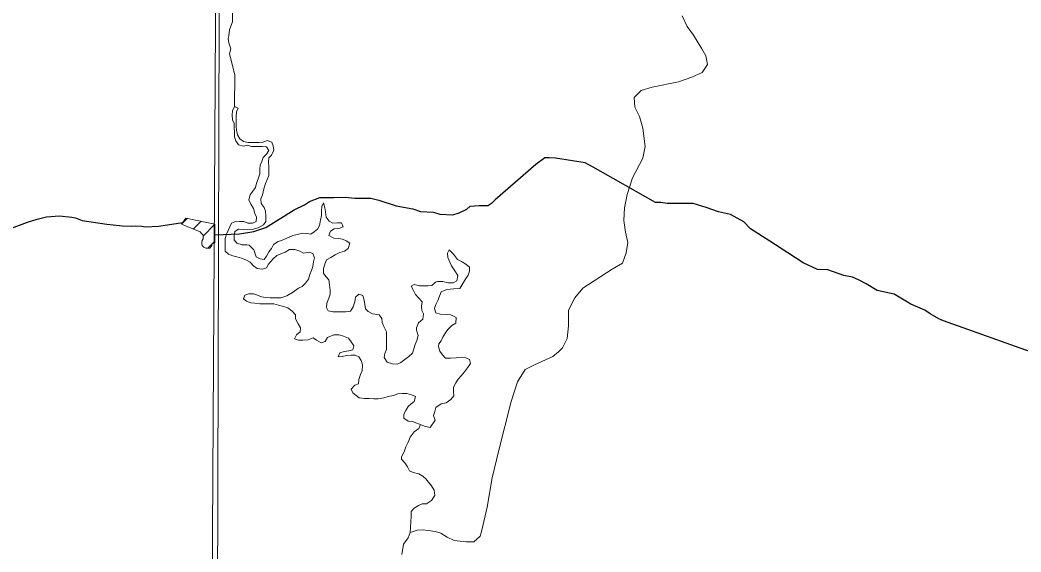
# Model space of a CAD drawing. Extents: x 553962 to 842807, y 8883888 to 9032388.
# Drawn here: x 607062 to 609594, y 8905543 to 8906888 of the extents above; entities that cross this region are included whole.
import ezdxf

# ---------------------------------------------------------------- set-up
doc = ezdxf.new("R2010")
doc.units = 0
doc.header["$LTSCALE"] = 200
doc.layers.add('6', color=7, linetype='Continuous', lineweight=13)

msp = doc.modelspace()

# ---------------------------------------------------------------- linework, layer by layer
at = {"layer": '6'}
for p, q in [((607470.5, 8906371.9), (607484.8, 8906386.1)), ((607500.6, 8906359.5), (607520.1, 8906379.1)), ((607525.2, 8906341.7), (607555.3, 8906371.8)), ((607537.1, 8906311.2), (607554.8, 8906328.9))]:
    msp.add_line(p, q, dxfattribs=at)
for points in [[(607657.7, 8924743.3), (607574.2, 8909874.9), (607492.3, 8896026.7)], [(607558.5, 8906964.3), (607581, 8906941.1), (607589, 8906933.9), (607597.1, 8906927.8), (607600.1, 8906915.5), (607600, 8906905.3), (607600, 8906893.1), (607599.9, 8906882.9), (607595.7, 8906872), (607592.1, 8906863.3), (607590.5, 8906848.3), (607588.9, 8906841.3), (607590.3, 8906830.4), (607595, 8906814.9), (607592.1, 8906802.2), (607605.5, 8906749.4), (607604.9, 8906669.2)], [(608737.1, 8906898.2), (608750.2, 8906871.9), (608766.2, 8906850), (608786.7, 8906814.9), (608796.9, 8906797.4), (608801.3, 8906775.4), (608788.1, 8906755), (608761.9, 8906743.3), (608728.3, 8906731.6), (608661.2, 8906718.5), (608633.4, 8906709.7), (608615.9, 8906692.2), (608617.3, 8906667.3), (608629, 8906643.9), (608637.8, 8906614.7), (608643.6, 8906567.9), (608637.8, 8906538.7), (608611.5, 8906489), (608598.4, 8906446.7), (608591.1, 8906413.1), (608589.6, 8906380.9), (608594, 8906351.7), (608599.8, 8906325.4), (608595.5, 8906299.1), (608586.7, 8906272.8), (608560.4, 8906258.2), (608486, 8906209.9), (608465.5, 8906185.1)], [(607770.2, 8906303.4), (607757, 8906307.6), (607743.8, 8906307.6), (607732.6, 8906300.6), (607721.6, 8906296.6), (607711.8, 8906292.6), (607702.5, 8906283.9), (607691, 8906270.6), (607685.2, 8906261.3), (607675.3, 8906258.2), (607662.1, 8906259.3), (607653, 8906266.4), (607643.9, 8906275.7), (607633.7, 8906281.8), (607622.6, 8906286), (607610.4, 8906289.1), (607600.2, 8906291.2), (607589.1, 8906295.4), (607581, 8906303.6), (607581.1, 8906313.8), (607581.1, 8906325), (607581.2, 8906335.2), (607584.3, 8906346.3), (607588.5, 8906355.5), (607592.6, 8906364.6), (607596.7, 8906373.8), (607605.9, 8906377.8), (607617.1, 8906378.7), (607628.3, 8906378.7), (607638.4, 8906374.5), (607650.6, 8906374.4), (607659.8, 8906378.5), (607659.9, 8906389.7), (607655.9, 8906398.9), (607652.9, 8906411.1), (607645.9, 8906422.4), (607640.9, 8906433.6), (607644, 8906445.8), (607650.2, 8906453.9), (607657.4, 8906464.1), (607660.5, 8906475.2), (607664.6, 8906486.4), (607668.8, 8906498.6), (607668.9, 8906510.8), (607670, 8906521), (607674.1, 8906530.2), (607677.2, 8906540.3), (607685.4, 8906548.4), (607691.6, 8906557.6), (607685.5, 8906566.8), (607674.3, 8906567.9), (607660.1, 8906568), (607647.9, 8906568), (607637.8, 8906571.2), (607627.6, 8906569.2), (607614.4, 8906572.3), (607608.3, 8906582.6), (607604.3, 8906592.8), (607604.4, 8906605), (607603.5, 8906616.2), (607603.6, 8906626.4), (607599.5, 8906635.6), (607598.6, 8906647.8), (607599.7, 8906658), (607604.9, 8906669.2), (607614, 8906665), (607609.8, 8906655.9), (607608.7, 8906642.7), (607608.7, 8906630.4), (607608.6, 8906619.2), (607609.5, 8906609), (607612.5, 8906597.8), (607618.5, 8906587.6), (607627.6, 8906580.4), (607638.8, 8906578.3), (607654.1, 8906578.2), (607667.3, 8906578.1), (607677.5, 8906579.1), (607687.7, 8906583.1), (607698.8, 8906578.9), (607702.8, 8906569.7), (607703.8, 8906558.5), (607698.6, 8906546.3), (607691.5, 8906539.2), (607690.4, 8906529.1), (607691.3, 8906515.8), (607691.2, 8906505.6), (607691.1, 8906494.4), (607687, 8906484.2), (607682.9, 8906474.1), (607678.7, 8906460.9), (607675.5, 8906445.6), (607671.4, 8906435.4), (607672.3, 8906424.2), (607679.4, 8906414), (607683.4, 8906404.8), (607684.3, 8906392.6), (607684.2, 8906378.3), (607678.1, 8906370.2), (607664.8, 8906362.1), (607649.5, 8906358.2)], [(607770.2, 8906303.4), (607757, 8906307.6), (607743.8, 8906307.6), (607732.6, 8906300.6), (607721.6, 8906296.6), (607711.8, 8906292.6), (607702.5, 8906283.9), (607691, 8906270.6), (607685.2, 8906261.3), (607675.3, 8906258.2), (607662.1, 8906259.3), (607653, 8906266.4), (607643.9, 8906275.7), (607633.7, 8906281.8), (607622.6, 8906286), (607610.4, 8906289.1), (607600.2, 8906291.2), (607589.1, 8906295.4), (607581, 8906303.6), (607581.1, 8906313.8), (607581.1, 8906325), (607581.2, 8906335.2), (607584.3, 8906346.3), (607588.5, 8906355.5), (607592.6, 8906364.6), (607596.7, 8906373.8), (607605.9, 8906377.8), (607617.1, 8906378.7), (607628.3, 8906378.7), (607638.4, 8906374.5), (607650.6, 8906374.4), (607659.8, 8906378.5), (607659.9, 8906389.7), (607655.9, 8906398.9), (607652.9, 8906411.1), (607645.9, 8906422.4), (607640.9, 8906433.6), (607644, 8906445.8), (607650.2, 8906453.9), (607657.4, 8906464.1), (607660.5, 8906475.2), (607664.6, 8906486.4), (607668.8, 8906498.6), (607668.9, 8906510.8), (607670, 8906521), (607674.1, 8906530.2), (607677.2, 8906540.3), (607685.4, 8906548.4), (607691.6, 8906557.6), (607685.5, 8906566.8), (607674.3, 8906567.9), (607660.1, 8906568), (607647.9, 8906568), (607637.8, 8906571.2), (607627.6, 8906569.2), (607614.4, 8906572.3), (607608.3, 8906582.6), (607604.3, 8906592.8), (607604.4, 8906605), (607603.5, 8906616.2), (607603.6, 8906626.4), (607599.5, 8906635.6), (607598.6, 8906647.8), (607599.7, 8906658), (607604.9, 8906669.2), (607614, 8906665), (607609.8, 8906655.9), (607608.7, 8906642.7), (607608.7, 8906630.4), (607608.6, 8906619.2), (607609.5, 8906609), (607612.5, 8906597.8), (607618.5, 8906587.6), (607627.6, 8906580.4), (607638.8, 8906578.3), (607654.1, 8906578.2), (607667.3, 8906578.1), (607677.5, 8906579.1), (607687.7, 8906583.1), (607698.8, 8906578.9), (607702.8, 8906569.7), (607703.8, 8906558.5), (607698.6, 8906546.3), (607691.5, 8906539.2), (607690.4, 8906529.1), (607691.3, 8906515.8), (607691.2, 8906505.6), (607691.1, 8906494.4), (607687, 8906484.2), (607682.9, 8906474.1), (607678.7, 8906460.9), (607675.5, 8906445.6), (607671.4, 8906435.4), (607672.3, 8906424.2), (607679.4, 8906414), (607683.4, 8906404.8), (607684.3, 8906392.6), (607684.2, 8906378.3), (607678.1, 8906370.2), (607664.8, 8906362.1), (607649.5, 8906358.2)], [(607649.5, 8906358.2), (607638.3, 8906357.2), (607628.2, 8906358.3), (607614.9, 8906359.4), (607605.7, 8906353.3), (607603.6, 8906342.2), (607603.6, 8906332), (607610.6, 8906323.8), (607623.8, 8906319.6), (607636, 8906319.5), (607641.8, 8906318.7), (607653.8, 8906306.8), (607656.7, 8906296.3), (607659.7, 8906288.9), (607669.3, 8906283.7), (607679.5, 8906282.6), (607685.7, 8906290.7), (607691.8, 8906301.8), (607698, 8906310), (607703.2, 8906320.1), (607715.4, 8906328.2), (607723.7, 8906330.6), (607735.6, 8906335.1), (607752, 8906342.6), (607777.6, 8906349.2), (607787.8, 8906348.1), (607798, 8906346), (607806.1, 8906352.1), (607814.3, 8906359.1), (607819.5, 8906368.3), (607822.6, 8906381.5), (607824.7, 8906393.7), (607824.8, 8906404.9), (607825.9, 8906416.1), (607830, 8906425.3), (607833, 8906413), (607835, 8906402.8), (607836.9, 8906389.6), (607844, 8906379.3), (607853.1, 8906374.2), (607865.3, 8906375.1), (607875.5, 8906375.1), (607879.5, 8906364.8), (607868.2, 8906360.8), (607857, 8906359.9), (607847.8, 8906353.8), (607843.7, 8906342.7), (607855.9, 8906336.5), (607868.1, 8906335.4), (607878.2, 8906333.3), (607887.3, 8906329.1), (607896.5, 8906324), (607892.3, 8906309.7), (607883.1, 8906303.7), (607870.9, 8906299.7), (607859.6, 8906293.7), (607848.4, 8906287.6), (607837.2, 8906281.6), (607833, 8906270.4), (607829.9, 8906259.2), (607829.8, 8906247), (607836.9, 8906238.8), (607842.9, 8906230.6), (607844.9, 8906218.3), (607846.8, 8906205.1), (607846.8, 8906194.9), (607843.6, 8906184.7), (607838.5, 8906171.5), (607837.4, 8906161.3), (607841.4, 8906152.2), (607853.6, 8906150), (607865.8, 8906150), (607875.9, 8906149.9), (607886.1, 8906149.8), (607898.3, 8906151.8), (607904.5, 8906162.9), (607908.7, 8906175.2), (607910.8, 8906187.4), (607919, 8906194.4), (607929.1, 8906191.3), (607933.1, 8906179.1), (607934.1, 8906168.9), (607936, 8906157.7), (607943.1, 8906150.5), (607954.2, 8906145.3), (607970.5, 8906142.2), (607977.6, 8906132.9), (607978.5, 8906122.8), (607982.5, 8906112.5), (607989.5, 8906099.2), (607989.4, 8906087), (607989.4, 8906076.8), (607989.3, 8906066.7), (607989.2, 8906054.4), (607985.1, 8906044.3), (607983, 8906034.1), (607991, 8906022.8), (608004.2, 8906018.7), (608016.4, 8906017.6), (608025.6, 8906021.6), (608035.8, 8906029.7)], [(607649.5, 8906358.2), (607638.3, 8906357.2), (607628.2, 8906358.3), (607614.9, 8906359.4), (607605.7, 8906353.3), (607603.6, 8906342.2), (607603.6, 8906332), (607610.6, 8906323.8), (607623.8, 8906319.6), (607636, 8906319.5), (607641.8, 8906318.7), (607653.8, 8906306.8), (607656.7, 8906296.3), (607659.7, 8906288.9), (607669.3, 8906283.7), (607679.5, 8906282.6), (607685.7, 8906290.7), (607691.8, 8906301.8), (607698, 8906310), (607703.2, 8906320.1), (607715.4, 8906328.2), (607723.7, 8906330.6), (607735.6, 8906335.1), (607752, 8906342.6), (607777.6, 8906349.2), (607787.8, 8906348.1), (607798, 8906346), (607806.1, 8906352.1), (607814.3, 8906359.1), (607819.5, 8906368.3), (607822.6, 8906381.5), (607824.7, 8906393.7), (607824.8, 8906404.9), (607825.9, 8906416.1), (607830, 8906425.3), (607833, 8906413), (607835, 8906402.8), (607836.9, 8906389.6), (607844, 8906379.3), (607853.1, 8906374.2), (607865.3, 8906375.1), (607875.5, 8906375.1), (607879.5, 8906364.8), (607868.2, 8906360.8), (607857, 8906359.9), (607847.8, 8906353.8), (607843.7, 8906342.7), (607855.9, 8906336.5), (607868.1, 8906335.4), (607878.2, 8906333.3), (607887.3, 8906329.1), (607896.5, 8906324), (607892.3, 8906309.7), (607883.1, 8906303.7), (607870.9, 8906299.7), (607859.6, 8906293.7), (607848.4, 8906287.6), (607837.2, 8906281.6), (607833, 8906270.4), (607829.9, 8906259.2), (607829.8, 8906247), (607836.9, 8906238.8), (607842.9, 8906230.6), (607844.9, 8906218.3), (607846.8, 8906205.1), (607846.8, 8906194.9), (607843.6, 8906184.7), (607838.5, 8906171.5), (607837.4, 8906161.3), (607841.4, 8906152.2), (607853.6, 8906150), (607865.8, 8906150), (607875.9, 8906149.9), (607886.1, 8906149.8), (607898.3, 8906151.8), (607904.5, 8906162.9), (607908.7, 8906175.2), (607910.8, 8906187.4), (607919, 8906194.4), (607929.1, 8906191.3), (607933.1, 8906179.1), (607934.1, 8906168.9), (607936, 8906157.7), (607943.1, 8906150.5), (607954.2, 8906145.3), (607970.5, 8906142.2), (607977.6, 8906132.9), (607978.5, 8906122.8), (607982.5, 8906112.5), (607989.5, 8906099.2), (607989.4, 8906087), (607989.4, 8906076.8), (607989.3, 8906066.7), (607989.2, 8906054.4), (607985.1, 8906044.3), (607983, 8906034.1), (607991, 8906022.8), (608004.2, 8906018.7), (608016.4, 8906017.6), (608025.6, 8906021.6), (608035.8, 8906029.7)], [(608099.8, 8905857.1), (608087.6, 8905860.2), (608070.3, 8905866.4), (608055.1, 8905872.7), (608043.9, 8905873.8), (608032.8, 8905880.9), (608032.8, 8905891.1), (608038, 8905900.3), (608044.2, 8905910.4), (608051.3, 8905917.5), (608059.5, 8905923.6), (608062.7, 8905935.8), (608052.5, 8905939.9), (608040.3, 8905943.1), (608029.1, 8905943.1), (608017.9, 8905942.2), (608006.7, 8905938.2), (607993.5, 8905936.2), (607982.3, 8905932.2), (607968, 8905930.3), (607956.8, 8905930.3), (607945.6, 8905930.4), (607933.4, 8905930.5), (607920.2, 8905932.6), (607912.1, 8905938.8), (607904, 8905944.9), (607900, 8905954.1), (607909.2, 8905964.3), (607918.4, 8905968.3), (607919.5, 8905978.5), (607923.7, 8905991.7), (607927.8, 8906000.8), (607928.9, 8906016.1), (607924.9, 8906027.3), (607918.9, 8906036.5), (607909.8, 8906040.7), (607899.6, 8906040.7), (607888.4, 8906039.8), (607877.2, 8906036.8), (607867, 8906035.8), (607871.2, 8906046), (607882.4, 8906050), (607893.6, 8906051), (607903.8, 8906053.9), (607906.9, 8906064.1), (607899.8, 8906074.3), (607892.8, 8906083.6), (607880.6, 8906088.7), (607869.4, 8906091.9), (607856.2, 8906091.9), (607839.9, 8906084.9), (607833.7, 8906074.8), (607823.5, 8906071.8), (607812.4, 8906078), (607803.3, 8906084.1), (607791, 8906079.1), (607777.8, 8906078.2), (607766.6, 8906078.3), (607756.5, 8906081.4), (607761.6, 8906091.5), (607770.8, 8906099.6), (607771.9, 8906109.8), (607765.9, 8906120), (607758.8, 8906132.3), (607758.9, 8906142.5), (607750.8, 8906151.7), (607739.7, 8906159.9), (607728.5, 8906163.1), (607716.3, 8906167.2), (607704.2, 8906170.3), (607694, 8906170.4), (607680.8, 8906170.5), (607668.6, 8906170.6), (607656.4, 8906171.7), (607646.2, 8906172.8), (607635, 8906176.9), (607627, 8906183.1), (607631.1, 8906192.2), (607641.3, 8906195.2), (607652.5, 8906195.1), (607662.6, 8906192), (607672.8, 8906187.9), (607682.9, 8906185.8), (607695.1, 8906185.7), (607708.3, 8906185.6), (607721.6, 8906185.5), (607736.9, 8906190.5), (607751.2, 8906198.6), (607766.5, 8906209.7), (607775.7, 8906213.7), (607783.9, 8906222.8), (607792.1, 8906232.9), (607795.2, 8906244.1), (607799.3, 8906254.3), (607802.5, 8906264.5), (607804.6, 8906276.7), (607806.7, 8906286.8), (607802.7, 8906297.1), (607793.6, 8906301.2), (607779.3, 8906298.2), (607770.2, 8906303.4)], [(608099.8, 8905857.1), (608087.6, 8905860.2), (608070.3, 8905866.4), (608055.1, 8905872.7), (608043.9, 8905873.8), (608032.8, 8905880.9), (608032.8, 8905891.1), (608038, 8905900.3), (608044.2, 8905910.4), (608051.3, 8905917.5), (608059.5, 8905923.6), (608062.7, 8905935.8), (608052.5, 8905939.9), (608040.3, 8905943.1), (608029.1, 8905943.1), (608017.9, 8905942.2), (608006.7, 8905938.2), (607993.5, 8905936.2), (607982.3, 8905932.2), (607968, 8905930.3), (607956.8, 8905930.3), (607945.6, 8905930.4), (607933.4, 8905930.5), (607920.2, 8905932.6), (607912.1, 8905938.8), (607904, 8905944.9), (607900, 8905954.1), (607909.2, 8905964.3), (607918.4, 8905968.3), (607919.5, 8905978.5), (607923.7, 8905991.7), (607927.8, 8906000.8), (607928.9, 8906016.1), (607924.9, 8906027.3), (607918.9, 8906036.5), (607909.8, 8906040.7), (607899.6, 8906040.7), (607888.4, 8906039.8), (607877.2, 8906036.8), (607867, 8906035.8), (607871.2, 8906046), (607882.4, 8906050), (607893.6, 8906051), (607903.8, 8906053.9), (607906.9, 8906064.1), (607899.8, 8906074.3), (607892.8, 8906083.6), (607880.6, 8906088.7), (607869.4, 8906091.9), (607856.2, 8906091.9), (607839.9, 8906084.9), (607833.7, 8906074.8), (607823.5, 8906071.8), (607812.4, 8906078), (607803.3, 8906084.1), (607791, 8906079.1), (607777.8, 8906078.2), (607766.6, 8906078.3), (607756.5, 8906081.4), (607761.6, 8906091.5), (607770.8, 8906099.6), (607771.9, 8906109.8), (607765.9, 8906120), (607758.8, 8906132.3), (607758.9, 8906142.5), (607750.8, 8906151.7), (607739.7, 8906159.9), (607728.5, 8906163.1), (607716.3, 8906167.2), (607704.2, 8906170.3), (607694, 8906170.4), (607680.8, 8906170.5), (607668.6, 8906170.6), (607656.4, 8906171.7), (607646.2, 8906172.8), (607635, 8906176.9), (607627, 8906183.1), (607631.1, 8906192.2), (607641.3, 8906195.2), (607652.5, 8906195.1), (607662.6, 8906192), (607672.8, 8906187.9), (607682.9, 8906185.8), (607695.1, 8906185.7), (607708.3, 8906185.6), (607721.6, 8906185.5), (607736.9, 8906190.5), (607751.2, 8906198.6), (607766.5, 8906209.7), (607775.7, 8906213.7), (607783.9, 8906222.8), (607792.1, 8906232.9), (607795.2, 8906244.1), (607799.3, 8906254.3), (607802.5, 8906264.5), (607804.6, 8906276.7), (607806.7, 8906286.8), (607802.7, 8906297.1), (607793.6, 8906301.2), (607779.3, 8906298.2), (607770.2, 8906303.4)], [(608035.8, 8906029.7), (608046.1, 8906036.7), (608055.3, 8906045.8), (608058.4, 8906056), (608061.5, 8906067.2), (608065.7, 8906077.4), (608069, 8906089.8), (608064.8, 8906103.9), (608065, 8906109.8), (608070, 8906122.2), (608080.9, 8906131.7), (608082.4, 8906144.5), (608078.4, 8906153.7), (608077.5, 8906163.9), (608079.6, 8906175.1), (608070.5, 8906185.3), (608062.4, 8906193.5), (608057.4, 8906203.7), (608051.3, 8906215), (608059, 8906219.4), (608072.7, 8906215.9), (608082.9, 8906215.8), (608094.1, 8906215.7), (608104.3, 8906216.7), (608112.8, 8906225.4), (608118.6, 8906226.8), (608131.8, 8906226.7), (608144, 8906223.6), (608158.2, 8906223.5), (608167.4, 8906228.5), (608169.5, 8906241.7), (608162.5, 8906254), (608153.4, 8906266.3), (608149.4, 8906275.5), (608144.4, 8906287.7), (608143.5, 8906297.9), (608147.6, 8906307.1), (608158.7, 8906295.8), (608168.8, 8906282.5), (608178.9, 8906277.3), (608190.1, 8906270.1), (608199.2, 8906262.9), (608199.1, 8906252.8), (608196, 8906242.6), (608189.8, 8906234.5), (608182.6, 8906221.3), (608174.4, 8906209.1), (608158.6, 8906207.8), (608141.9, 8906206.6), (608127.6, 8906200.6), (608122.9, 8906189.9), (608119.3, 8906178.9), (608114.1, 8906168.7), (608111, 8906158.6), (608114, 8906147.3), (608125.1, 8906144.2), (608141.4, 8906143.1), (608151.6, 8906142), (608165.8, 8906135.8), (608164.6, 8906121.6), (608154.4, 8906115.5), (608145.2, 8906106.4), (608139.1, 8906098.3), (608131.8, 8906086.1), (608127.7, 8906077), (608121.6, 8906068.8), (608120.7, 8906061.9), (608124.5, 8906050.5), (608130.5, 8906041.3), (608138.6, 8906033.1), (608150.8, 8906033), (608165.1, 8906033.9), (608179.3, 8906034.9), (608189.5, 8906033.8), (608199.6, 8906029.6), (608201.6, 8906019.4), (608194.4, 8906008.3), (608186.2, 8905998.1), (608178, 8905988), (608170.8, 8905979.9), (608164.6, 8905970.8), (608158.4, 8905959.6), (608158.4, 8905947.4), (608159.3, 8905937.2), (608152.1, 8905928.1), (608139.9, 8905920), (608127.6, 8905917), (608114.3, 8905907.9), (608111.2, 8905897.8), (608108.1, 8905887.6), (608112.1, 8905876.4), (608099.8, 8905857.1)], [(608035.8, 8906029.7), (608046.1, 8906036.7), (608055.3, 8906045.8), (608058.4, 8906056), (608061.5, 8906067.2), (608065.7, 8906077.4), (608069, 8906089.8), (608064.8, 8906103.9), (608065, 8906109.8), (608070, 8906122.2), (608080.9, 8906131.7), (608082.4, 8906144.5), (608078.4, 8906153.7), (608077.5, 8906163.9), (608079.6, 8906175.1), (608070.5, 8906185.3), (608062.4, 8906193.5), (608057.4, 8906203.7), (608051.3, 8906215), (608059, 8906219.4), (608072.7, 8906215.9), (608082.9, 8906215.8), (608094.1, 8906215.7), (608104.3, 8906216.7), (608112.8, 8906225.4), (608118.6, 8906226.8), (608131.8, 8906226.7), (608144, 8906223.6), (608158.2, 8906223.5), (608167.4, 8906228.5), (608169.5, 8906241.7), (608162.5, 8906254), (608153.4, 8906266.3), (608149.4, 8906275.5), (608144.4, 8906287.7), (608143.5, 8906297.9), (608147.6, 8906307.1), (608158.7, 8906295.8), (608168.8, 8906282.5), (608178.9, 8906277.3), (608190.1, 8906270.1), (608199.2, 8906262.9), (608199.1, 8906252.8), (608196, 8906242.6), (608189.8, 8906234.5), (608182.6, 8906221.3), (608174.4, 8906209.1), (608158.6, 8906207.8), (608141.9, 8906206.6), (608127.6, 8906200.6), (608122.9, 8906189.9), (608119.3, 8906178.9), (608114.1, 8906168.7), (608111, 8906158.6), (608114, 8906147.3), (608125.1, 8906144.2), (608141.4, 8906143.1), (608151.6, 8906142), (608165.8, 8906135.8), (608164.6, 8906121.6), (608154.4, 8906115.5), (608145.2, 8906106.4), (608139.1, 8906098.3), (608131.8, 8906086.1), (608127.7, 8906077), (608121.6, 8906068.8), (608120.7, 8906061.9), (608124.5, 8906050.5), (608130.5, 8906041.3), (608138.6, 8906033.1), (608150.8, 8906033), (608165.1, 8906033.9), (608179.3, 8906034.9), (608189.5, 8906033.8), (608199.6, 8906029.6), (608201.6, 8906019.4), (608194.4, 8906008.3), (608186.2, 8905998.1), (608178, 8905988), (608170.8, 8905979.9), (608164.6, 8905970.8), (608158.4, 8905959.6), (608158.4, 8905947.4), (608159.3, 8905937.2), (608152.1, 8905928.1), (608139.9, 8905920), (608127.6, 8905917), (608114.3, 8905907.9), (608111.2, 8905897.8), (608108.1, 8905887.6), (608112.1, 8905876.4), (608099.8, 8905857.1)], [(608465.5, 8906185.1), (608449.5, 8906154.4), (608449.5, 8906114.9), (608446.7, 8906082.7), (608434.1, 8906058.8), (608424.7, 8906049.2), (608410.2, 8906037.3), (608363.4, 8906015.6), (608340, 8906003.9), (608321, 8905973.2), (608305, 8905923.5), (608273, 8905800.4), (608256.6, 8905729.8), (608243.7, 8905656.1), (608230.5, 8905597.6), (608226.1, 8905583), (608210.1, 8905568.4), (608191.1, 8905568.4), (608160.5, 8905571.3), (608142.9, 8905580.1), (608126.9, 8905590.3), (608112.3, 8905594.7), (608081.6, 8905599.1), (608067, 8905597.6), (608049.5, 8905591.8), (608043.7, 8905578.7), (608032, 8905562.6), (608027.6, 8905536.3)], [(608074.9, 8905864.8), (608071.3, 8905854.9), (608059.1, 8905846.8), (608048.8, 8905832.6), (608043.6, 8905820.4), (608038.4, 8905808.2), (608034.3, 8905796), (608029.1, 8905786.9), (608027.2, 8905782.8)], [(608027.2, 8905782.8), (608027.3, 8905777.6), (608035.4, 8905768.4), (608042.5, 8905758.1), (608047.5, 8905747.9), (608056.6, 8905743.8), (608070.8, 8905740.7), (608081, 8905734.5), (608089, 8905727.3), (608095.1, 8905719.1), (608103.2, 8905709.9), (608110.2, 8905698.7), (608111.1, 8905685.4), (608102.9, 8905673.2), (608090.6, 8905664.1), (608079.5, 8905664.2), (608070.3, 8905660.2), (608059, 8905653.1), (608051.8, 8905645), (608051.8, 8905632.8), (608049.5, 8905591.8)]]:
    msp.add_lwpolyline(points, dxfattribs=at)
for points in [[(618535.2, 8909853.3), (607574.3, 8909890.7), (607543.3, 8898835.3), (618504.2, 8898795.8)], [(607555.3, 8906372), (607554.8, 8906324.5), (607552.2, 8906323.9), (607548.1, 8906321.9), (607546.1, 8906315.8), (607542, 8906311.2), (607537.9, 8906311.2), (607532.3, 8906311.2), (607526.7, 8906313.2), (607523.2, 8906317.8), (607522.1, 8906321.9), (607522.1, 8906326), (607523.2, 8906330.1), (607525.2, 8906334.7), (607525.2, 8906339.3), (607525.2, 8906343.9), (607521.1, 8906348), (607517.6, 8906352.6), (607470.2, 8906372), (607481.4, 8906386.8)]]:
    msp.add_lwpolyline(points, close=True, dxfattribs=at)
at = {"layer": '6', "lineweight": 25}
for points in [[(608366.7, 8906522.6), (608264.5, 8906433.1), (608254.8, 8906423.5), (608247.6, 8906419.1)], [(609630.4, 8906044.4), (609398.4, 8906127.4), (609386.2, 8906132.5), (609364.8, 8906144.8), (609351.6, 8906154), (609316, 8906169.3), (609273.3, 8906194.9), (609230.6, 8906204.1), (609203.1, 8906220.5), (609184.8, 8906229.7), (609168.6, 8906237.9), (609146.2, 8906242), (609105.5, 8906256.3), (609080, 8906257.4), (609043.4, 8906273.8), (609004.7, 8906299.3), (608959, 8906328.9), (608910.2, 8906359.6), (608893, 8906377.9), (608859.4, 8906396.3), (608828.8, 8906402.5), (608798.3, 8906413.8), (608764.7, 8906424), (608740.3, 8906424.1), (608716.9, 8906424.1), (608699.5, 8906424.2), (608683.2, 8906426.2), (608670, 8906426.2), (608512.4, 8906516.2), (608492.1, 8906526.4), (608459.5, 8906531.6), (608416.7, 8906538.8), (608400.4, 8906539.8), (608390.2, 8906539.8), (608366.7, 8906522.6)], [(607555, 8906344.9), (607617.1, 8906347.4), (607653.9, 8906352.7), (607683.5, 8906362.8), (607756, 8906407.5), (607781.5, 8906420.7), (607794.8, 8906428.9), (607820.3, 8906439), (607856, 8906438.9), (607884.5, 8906439.9), (607908.9, 8906437.8), (607949.7, 8906437.8), (607970.1, 8906432.6), (608013.8, 8906418.3), (608055.6, 8906410.1), (608074.9, 8906403.9), (608108.5, 8906401.8), (608123.8, 8906396.7), (608157.4, 8906395.6), (608172.7, 8906400.7), (608192.1, 8906409.8), (608201.3, 8906416.9), (608222.7, 8906418.9), (608247.6, 8906419.1)], [(606926.7, 8906337.2), (606942.6, 8906338.2), (606984.1, 8906349.6), (606999.9, 8906351.8), (607016.6, 8906357), (607040.2, 8906361.3), (607080.6, 8906376.3), (607105, 8906384.1), (607128.9, 8906389.8), (607161.5, 8906393.1), (607193.2, 8906389.5), (607202.2, 8906387.3), (607219.6, 8906381.2), (607281.4, 8906371.6), (607313.3, 8906367.9), (607320.5, 8906367.7)], [(607320.5, 8906367.7), (607344.1, 8906366.8), (607354.6, 8906367.4), (607369.8, 8906366.4), (607378.9, 8906364.6), (607413.3, 8906366.4), (607473.3, 8906376)]]:
    msp.add_lwpolyline(points, dxfattribs=at)

doc.saveas('drawing.dxf')
